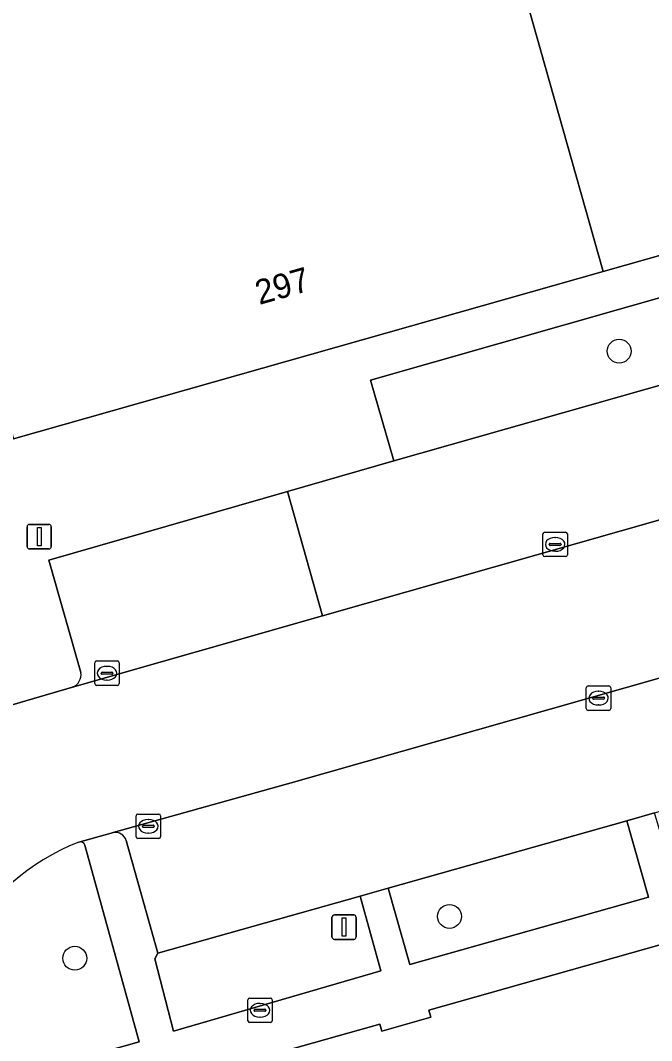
# Model space of a CAD drawing. Extents: x 159680 to 160786, y 387323 to 388340.
# Drawn here: x 159805.32 to 159831.15, y 388088.29 to 388130 of the extents above; entities that cross this region are included whole.
import ezdxf

# ---------------------------------------------------------------- set-up
doc = ezdxf.new("R2010")
doc.units = 0
for name, color, linetype in [('IMGEO_Boom', 7, 'Continuous'), ('IMGEO_Brandkraan', 7, 'Continuous'), ('IMGEO_Groenvoorziening', 7, 'Continuous'), ('IMGEO_Kolk', 7, 'Continuous'), ('IMGEO_Lichtmast', 7, 'Continuous'), ('IMGEO_Pand', 7, 'Continuous'), ('IMGEO_Pand_nummerreeks', 7, 'Continuous'), ('IMGEO_Parkeervlak_open', 7, 'Continuous'), ('IMGEO_Rijbaan_lokaal_gesloten', 7, 'Continuous'), ('IMGEO_Voetpad_open', 7, 'Continuous')]:
    doc.layers.add(name, color=color, linetype=linetype)

msp = doc.modelspace()

# ---------------------------------------------------------------- linework, layer by layer
at = {"layer": 'IMGEO_Boom'}
for centre in [(159829.818, 388116.474), (159822.879, 388093.365), (159807.547, 388091.653)]:
    msp.add_circle(centre, 0.489, dxfattribs=at)
at = {"layer": 'IMGEO_Brandkraan'}
for p, q in [((159814.628, 388089.101), (159814.628, 388089.953)), ((159814.703, 388090.027), (159815.555, 388090.027)), ((159815.116, 388089.807), (159815.141, 388089.807)), ((159815.629, 388089.953), (159815.629, 388089.101)), ((159814.887, 388089.521), (159814.887, 388089.533)), ((159815.325, 388089.484), (159814.927, 388089.484)), ((159814.93, 388089.57), (159815.328, 388089.57)), ((159815.371, 388089.533), (159815.371, 388089.521)), ((159815.555, 388089.027), (159814.703, 388089.027)), ((159815.139, 388089.247), (159815.114, 388089.247))]:
    msp.add_line(p, q, dxfattribs=at)
for points in [[(159814.628, 388089.101), (159814.628, 388089.953)], [(159814.703, 388090.027), (159815.555, 388090.027)], [(159815.629, 388089.953), (159815.629, 388089.101)], [(159815.555, 388089.027), (159814.703, 388089.027)]]:
    msp.add_lwpolyline(points, dxfattribs=at)
for centre, radius, start, end in [((159814.705, 388089.951), 0.0765, 91.552, 178.448), ((159814.705, 388089.951), 0.0765, 91.552, 178.448), ((159815.553, 388089.951), 0.0765, 1.552, 88.448), ((159815.553, 388089.951), 0.0765, 1.552, 88.448), ((159814.927, 388089.53), 0.0403, 85.8775, 175.7526), ((159814.924, 388089.52), 0.0366, 178.938, 274.7102), ((159815.328, 388089.527), 0.043, 264.8664, 352.4533), ((159815.332, 388089.532), 0.0386, 1.7309, 96.639), ((159814.705, 388089.103), 0.0765, 181.552, 268.448), ((159814.705, 388089.103), 0.0765, 181.552, 268.448), ((159815.553, 388089.103), 0.0765, 271.552, 358.448), ((159815.553, 388089.103), 0.0765, 271.552, 358.448)]:
    msp.add_arc(centre, radius, start, end, dxfattribs=at)
for centre, major_axis, ratio, start_param, end_param in [((159815.115, 388089.527), (-0.387, 0.002), 0.722429, 4.712389, 7.853982), ((159815.14, 388089.527), (-0.39, 0.002), 0.717154, 1.570796, 4.712389)]:
    msp.add_ellipse(centre, major_axis=major_axis, ratio=ratio, start_param=start_param, end_param=end_param, dxfattribs=at)
at = {"layer": 'IMGEO_Groenvoorziening'}
for points in [[(159835.533, 388116.227), (159836.471, 388116.493), (159835.536, 388119.807), (159819.649, 388115.289), (159820.599, 388111.991)], [(159830.131, 388097.27), (159820.371, 388094.523), (159821.251, 388091.397), (159831.022, 388094.146)], [(159819.222, 388094.198), (159810.943, 388091.858), (159810.823, 388091.626), (159811.592, 388088.673), (159820.067, 388091.135)]]:
    msp.add_lwpolyline(points, close=True, dxfattribs=at)
msp.add_lwpolyline([(159802.17, 388085.979), (159810.181, 388088.241), (159807.964, 388096.274)], dxfattribs=at)
for centre, radius, start, end in [((159811.11, 388087.728), 9.316, 111.3382, 189.9965), ((159807.768, 388096.202), 0.209, 20.031, 103.1437)]:
    msp.add_arc(centre, radius, start, end, dxfattribs=at)
at = {"layer": 'IMGEO_Kolk'}
for p, q in [((159826.701, 388108.147), (159826.701, 388108.999)), ((159826.776, 388109.073), (159827.628, 388109.073)), ((159827.702, 388108.999), (159827.702, 388108.147)), ((159826.96, 388108.567), (159826.96, 388108.579)), ((159827.398, 388108.53), (159827, 388108.53)), ((159827.003, 388108.616), (159827.401, 388108.616)), ((159827.189, 388108.853), (159827.214, 388108.853)), ((159827.444, 388108.579), (159827.444, 388108.567)), ((159827.628, 388108.073), (159826.776, 388108.073)), ((159827.212, 388108.293), (159827.187, 388108.293)), ((159808.365, 388102.881), (159808.365, 388103.733)), ((159808.44, 388103.807), (159809.292, 388103.807)), ((159808.853, 388103.587), (159808.878, 388103.587)), ((159809.366, 388103.733), (159809.366, 388102.881)), ((159808.624, 388103.301), (159808.624, 388103.313)), ((159809.062, 388103.264), (159808.664, 388103.264)), ((159808.667, 388103.35), (159809.065, 388103.35)), ((159809.108, 388103.313), (159809.108, 388103.301)), ((159809.292, 388102.807), (159808.44, 388102.807)), ((159808.876, 388103.027), (159808.851, 388103.027)), ((159828.474, 388101.862), (159828.474, 388102.714)), ((159828.549, 388102.788), (159829.401, 388102.788)), ((159829.475, 388102.714), (159829.475, 388101.862)), ((159828.733, 388102.282), (159828.733, 388102.294)), ((159829.171, 388102.245), (159828.773, 388102.245)), ((159828.776, 388102.331), (159829.174, 388102.331)), ((159828.962, 388102.568), (159828.987, 388102.568)), ((159829.217, 388102.294), (159829.217, 388102.282)), ((159828.985, 388102.008), (159828.96, 388102.008)), ((159829.401, 388101.788), (159828.549, 388101.788)), ((159810.057, 388096.623), (159810.057, 388097.475)), ((159810.132, 388097.549), (159810.984, 388097.549)), ((159810.545, 388097.329), (159810.57, 388097.329)), ((159811.058, 388097.475), (159811.058, 388096.623)), ((159810.316, 388097.043), (159810.316, 388097.055)), ((159810.754, 388097.006), (159810.356, 388097.006)), ((159810.359, 388097.092), (159810.757, 388097.092)), ((159810.8, 388097.055), (159810.8, 388097.043)), ((159810.984, 388096.549), (159810.132, 388096.549)), ((159810.568, 388096.769), (159810.543, 388096.769))]:
    msp.add_line(p, q, dxfattribs=at)
for points in [[(159826.701, 388108.147), (159826.701, 388108.999)], [(159826.776, 388109.073), (159827.628, 388109.073)], [(159827.702, 388108.999), (159827.702, 388108.147)], [(159827.628, 388108.073), (159826.776, 388108.073)], [(159808.365, 388102.881), (159808.365, 388103.733)], [(159808.44, 388103.807), (159809.292, 388103.807)], [(159809.366, 388103.733), (159809.366, 388102.881)], [(159809.292, 388102.807), (159808.44, 388102.807)], [(159828.474, 388101.862), (159828.474, 388102.714)], [(159828.549, 388102.788), (159829.401, 388102.788)], [(159829.475, 388102.714), (159829.475, 388101.862)], [(159829.401, 388101.788), (159828.549, 388101.788)], [(159810.057, 388096.623), (159810.057, 388097.475)], [(159810.132, 388097.549), (159810.984, 388097.549)], [(159811.058, 388097.475), (159811.058, 388096.623)], [(159810.984, 388096.549), (159810.132, 388096.549)]]:
    msp.add_lwpolyline(points, dxfattribs=at)
for centre, radius, start, end in [((159826.778, 388108.997), 0.0765, 91.552, 178.448), ((159826.778, 388108.997), 0.0765, 91.552, 178.448), ((159827.626, 388108.997), 0.0765, 1.552, 88.448), ((159827.626, 388108.997), 0.0765, 1.552, 88.448), ((159827, 388108.576), 0.0403, 85.8775, 175.7526), ((159826.997, 388108.566), 0.0366, 178.938, 274.7102), ((159827.401, 388108.573), 0.043, 264.8664, 352.4533), ((159827.405, 388108.578), 0.0386, 1.7309, 96.639), ((159826.778, 388108.149), 0.0765, 181.552, 268.448), ((159826.778, 388108.149), 0.0765, 181.552, 268.448), ((159827.626, 388108.149), 0.0765, 271.552, 358.448), ((159827.626, 388108.149), 0.0765, 271.552, 358.448), ((159808.442, 388103.731), 0.0765, 91.552, 178.448), ((159808.442, 388103.731), 0.0765, 91.552, 178.448), ((159809.29, 388103.731), 0.0765, 1.552, 88.448), ((159809.29, 388103.731), 0.0765, 1.552, 88.448), ((159808.664, 388103.31), 0.0403, 85.8775, 175.7526), ((159808.661, 388103.3), 0.0366, 178.938, 274.7102), ((159809.065, 388103.307), 0.043, 264.8664, 352.4533), ((159809.069, 388103.312), 0.0386, 1.7309, 96.639), ((159808.442, 388102.883), 0.0765, 181.552, 268.448), ((159808.442, 388102.883), 0.0765, 181.552, 268.448), ((159809.29, 388102.883), 0.0765, 271.552, 358.448), ((159809.29, 388102.883), 0.0765, 271.552, 358.448), ((159828.551, 388102.712), 0.0765, 91.552, 178.448), ((159828.551, 388102.712), 0.0765, 91.552, 178.448), ((159829.399, 388102.712), 0.0765, 1.552, 88.448), ((159829.399, 388102.712), 0.0765, 1.552, 88.448), ((159828.773, 388102.291), 0.0403, 85.8775, 175.7526), ((159828.77, 388102.281), 0.0366, 178.938, 274.7102), ((159829.174, 388102.288), 0.043, 264.8664, 352.4533), ((159829.178, 388102.293), 0.0386, 1.7309, 96.639), ((159828.551, 388101.864), 0.0765, 181.552, 268.448), ((159828.551, 388101.864), 0.0765, 181.552, 268.448), ((159829.399, 388101.864), 0.0765, 271.552, 358.448), ((159829.399, 388101.864), 0.0765, 271.552, 358.448), ((159810.134, 388097.473), 0.0765, 91.552, 178.448), ((159810.134, 388097.473), 0.0765, 91.552, 178.448), ((159810.982, 388097.473), 0.0765, 1.552, 88.448), ((159810.982, 388097.473), 0.0765, 1.552, 88.448), ((159810.356, 388097.052), 0.0403, 85.8775, 175.7526), ((159810.353, 388097.042), 0.0366, 178.938, 274.7102), ((159810.757, 388097.049), 0.043, 264.8664, 352.4533), ((159810.761, 388097.054), 0.0386, 1.7309, 96.639), ((159810.134, 388096.625), 0.0765, 181.552, 268.448), ((159810.134, 388096.625), 0.0765, 181.552, 268.448), ((159810.982, 388096.625), 0.0765, 271.552, 358.448), ((159810.982, 388096.625), 0.0765, 271.552, 358.448)]:
    msp.add_arc(centre, radius, start, end, dxfattribs=at)
for centre, major_axis, ratio, start_param, end_param in [((159827.188, 388108.573), (-0.387, 0.002), 0.722429, 4.712389, 7.853982), ((159827.213, 388108.573), (-0.39, 0.002), 0.717154, 1.570796, 4.712389), ((159808.852, 388103.307), (-0.387, 0.002), 0.722429, 4.712389, 7.853982), ((159808.877, 388103.307), (-0.39, 0.002), 0.717154, 1.570796, 4.712389), ((159828.961, 388102.288), (-0.387, 0.002), 0.722429, 4.712389, 7.853982), ((159828.986, 388102.288), (-0.39, 0.002), 0.717154, 1.570796, 4.712389), ((159810.544, 388097.049), (-0.387, 0.002), 0.722429, 4.712389, 7.853982), ((159810.569, 388097.049), (-0.39, 0.002), 0.717154, 1.570796, 4.712389)]:
    msp.add_ellipse(centre, major_axis=major_axis, ratio=ratio, start_param=start_param, end_param=end_param, dxfattribs=at)
at = {"layer": 'IMGEO_Lichtmast'}
for p, q in [((159805.698, 388109.389), (159806.488, 388109.389)), ((159806.488, 388109.389), (159805.698, 388109.389)), ((159805.598, 388108.489), (159805.598, 388109.289)), ((159805.598, 388109.289), (159805.598, 388108.489)), ((159806.588, 388109.289), (159806.588, 388108.489)), ((159806.588, 388108.489), (159806.588, 388109.289)), ((159806.488, 388108.389), (159805.698, 388108.389)), ((159805.698, 388108.389), (159806.488, 388108.389)), ((159818.07, 388092.526), (159818.07, 388093.326)), ((159818.07, 388093.326), (159818.07, 388092.526)), ((159818.17, 388093.426), (159818.96, 388093.426)), ((159818.96, 388093.426), (159818.17, 388093.426)), ((159819.06, 388093.326), (159819.06, 388092.526)), ((159819.06, 388092.526), (159819.06, 388093.326)), ((159818.96, 388092.426), (159818.17, 388092.426)), ((159818.17, 388092.426), (159818.96, 388092.426))]:
    msp.add_line(p, q, dxfattribs=at)
for points in [[(159806.018, 388109.264), (159806.168, 388109.264), (159806.168, 388108.514), (159806.018, 388108.514), (159806.018, 388109.264)], [(159818.49, 388093.301), (159818.64, 388093.301), (159818.64, 388092.551), (159818.49, 388092.551), (159818.49, 388093.301)]]:
    msp.add_lwpolyline(points, dxfattribs=at)
for centre, start, end in [((159805.698, 388109.289), 90, 180), ((159805.698, 388109.289), 90, 180), ((159806.488, 388109.289), 0, 90), ((159806.488, 388109.289), 360, 90), ((159805.698, 388108.489), 180, 270), ((159805.698, 388108.489), 180, 270), ((159806.488, 388108.489), 270, 0), ((159806.488, 388108.489), 270, 0), ((159818.17, 388093.326), 90, 180), ((159818.17, 388093.326), 90, 180), ((159818.96, 388093.326), 0, 90), ((159818.96, 388093.326), 360, 90), ((159818.17, 388092.526), 180, 270), ((159818.17, 388092.526), 180, 270), ((159818.96, 388092.526), 270, 0), ((159818.96, 388092.526), 270, 0)]:
    msp.add_arc(centre, 0.1, start, end, dxfattribs=at)
at = {"layer": 'IMGEO_Pand'}
for points in [[(159814.275, 388172.417), (159790.158, 388165.594), (159793.826, 388152.611), (159795.605, 388146.314), (159799.791, 388131.499), (159805.048, 388112.894), (159820.275, 388117.209), (159829.165, 388119.728), (159823.152, 388141.005), (159819.726, 388153.128)], [(159834.552, 388121.254), (159839.88, 388122.764), (159831.764, 388151.493), (159837.472, 388153.106), (159836.153, 388157.77), (159830.446, 388156.157), (159823.152, 388154.096), (159819.726, 388153.128), (159823.152, 388141.005), (159829.165, 388119.728)], [(159826.288, 388037.576), (159826.427, 388037.077), (159830.392, 388038.185), (159831.254, 388035.102), (159880.352, 388048.965), (159865.52, 388101.823), (159857.079, 388099.437), (159851.272, 388097.795), (159822.036, 388089.531), (159822.118, 388089.243), (159820.107, 388088.675), (159820.025, 388088.963), (159812.417, 388086.813), (159813.44, 388083.195), (159814.344, 388083.45), (159815.465, 388079.487), (159816.607, 388075.445), (159824.701, 388046.808), (159826.078, 388041.936), (159827.236, 388037.841)]]:
    msp.add_lwpolyline(points, close=True, dxfattribs=at)
at = {"layer": 'IMGEO_Parkeervlak_open'}
msp.add_lwpolyline([(159835.533, 388116.227), (159820.599, 388111.991), (159816.252, 388110.741), (159817.68, 388105.652), (159836.895, 388111.119)], close=True, dxfattribs=at)
for points in [[(159849.782, 388102.879), (159848.286, 388107.894), (159816.406, 388098.822), (159809.123, 388096.793)], [(159809.657, 388096.473), (159810.943, 388091.858), (159819.222, 388094.198), (159820.371, 388094.523), (159830.131, 388097.27), (159831.272, 388097.596), (159839.764, 388100.021), (159840.921, 388100.351), (159849.782, 388102.879)]]:
    msp.add_lwpolyline(points, dxfattribs=at)
msp.add_arc((159809.206, 388096.326), 0.474, 18.0104, 100.1253, dxfattribs=at)
at = {"layer": 'IMGEO_Rijbaan_lokaal_gesloten'}
for points in [[(159868.94, 388120.232), (159867.733, 388119.871), (159866.069, 388119.418), (159846.773, 388113.929), (159836.895, 388111.119), (159817.68, 388105.652), (159807.454, 388102.743), (159802.605, 388101.325)], [(159807.72, 388096.406), (159809.038, 388096.769), (159809.123, 388096.793), (159816.406, 388098.822), (159848.286, 388107.894), (159853.271, 388109.313), (159867.653, 388113.406)]]:
    msp.add_lwpolyline(points, dxfattribs=at)
msp.add_arc((159811.11, 388087.728), 9.316, 111.3382, 189.9965, dxfattribs=at)
at = {"layer": 'IMGEO_Voetpad_open'}
for points in [[(159862.486, 388129.241), (159856.524, 388127.56), (159845.753, 388124.456), (159839.88, 388122.764), (159834.552, 388121.254), (159829.165, 388119.728), (159820.275, 388117.209), (159805.048, 388112.894), (159800.877, 388111.712), (159798.164, 388110.935), (159797.936, 388110.87), (159795.255, 388110.134), (159794.973, 388110.054), (159792.248, 388109.25), (159792.024, 388109.182), (159789.361, 388108.439), (159789.049, 388108.35), (159786.531, 388107.616), (159779.267, 388105.564), (159781.751, 388096.038), (159784.445, 388086.491)], [(159807.797, 388103.336), (159806.486, 388107.932), (159816.252, 388110.741), (159820.599, 388111.991), (159819.649, 388115.289), (159835.536, 388119.807), (159836.471, 388116.493), (159845.338, 388119.014), (159846.093, 388119.229), (159845.174, 388122.517), (159856.054, 388125.611), (159857.003, 388122.319), (159858.247, 388122.675), (159857.235, 388125.932), (159863.438, 388127.713), (159864.331, 388124.607), (159864.229, 388124.388), (159865.493, 388119.747)], [(159816.252, 388110.741), (159806.486, 388107.932), (159807.797, 388103.336)], [(159807.454, 388102.743), (159817.68, 388105.652), (159816.252, 388110.741)], [(159802.971, 388084.127), (159807.548, 388085.434), (159808.449, 388082.258), (159811.63, 388083.14), (159811.749, 388082.703), (159813.44, 388083.195), (159812.417, 388086.813), (159820.025, 388088.963), (159820.107, 388088.675), (159822.118, 388089.243), (159822.036, 388089.531), (159851.272, 388097.795), (159857.079, 388099.437), (159865.52, 388101.823), (159876.836, 388105.022)], [(159863.089, 388103.137), (159856.043, 388101.17), (159855.142, 388104.402), (159854.721, 388104.283), (159851.223, 388103.29), (159852.108, 388100.077), (159841.822, 388097.166), (159840.921, 388100.351), (159839.764, 388100.021), (159840.648, 388096.841), (159832.2, 388094.465), (159831.272, 388097.596), (159830.131, 388097.27), (159831.022, 388094.146), (159821.251, 388091.397), (159820.371, 388094.523), (159819.222, 388094.198), (159820.067, 388091.135), (159811.592, 388088.673), (159810.823, 388091.626), (159810.943, 388091.858), (159809.657, 388096.473)], [(159802.605, 388101.325), (159807.454, 388102.743)], [(159809.123, 388096.793), (159809.038, 388096.769), (159807.72, 388096.406)], [(159807.964, 388096.274), (159810.181, 388088.241), (159802.17, 388085.979)]]:
    msp.add_lwpolyline(points, dxfattribs=at)
for centre, radius, start, end in [((159807.273, 388103.244), 0.532, 289.9016, 10.0069), ((159807.273, 388103.244), 0.532, 289.9016, 10.0069), ((159809.206, 388096.326), 0.474, 18.0104, 100.1253), ((159807.768, 388096.202), 0.209, 20.031, 103.1437)]:
    msp.add_arc(centre, radius, start, end, dxfattribs=at)

# ---------------------------------------------------------------- texts
at = {"layer": 'IMGEO_Pand_nummerreeks'}
msp.add_text('297', height=1, rotation=15.8211, dxfattribs=at).set_placement((159815.096, 388118.361))

doc.saveas('drawing.dxf')
